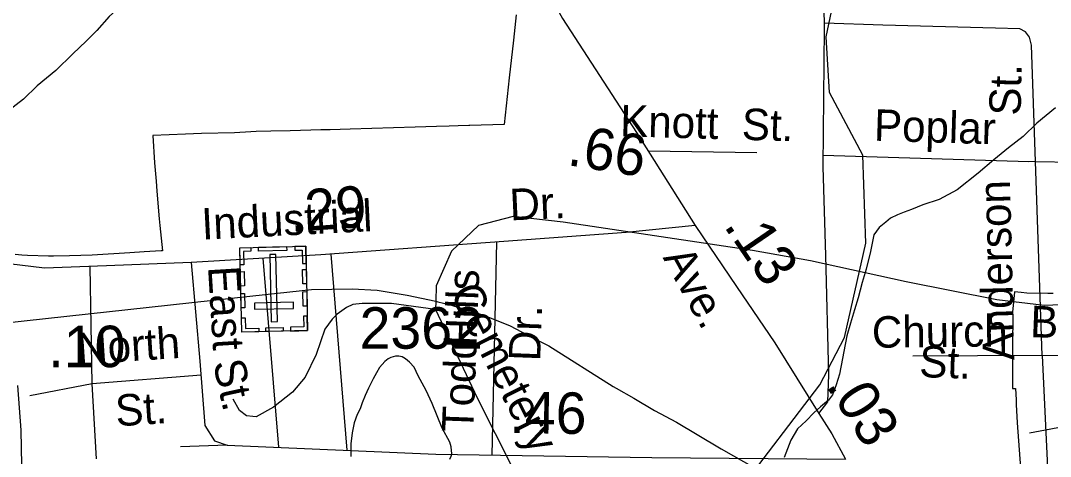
# Model space of a CAD drawing. Extents: x 2169602 to 2449496, y 721995 to 810662.
# Drawn here: x 2423349 to 2426456, y 806366 to 807681 of the extents above; entities that cross this region are included whole.
import ezdxf

# ---------------------------------------------------------------- set-up
doc = ezdxf.new("R2010")
doc.units = 0
doc.layers.add('Default', color=7, linetype='Continuous')

msp = doc.modelspace()

# ---------------------------------------------------------------- linework, layer by layer
at = {"layer": 'Default'}
for p, q in [((2426391.7, 807255), (2425770.9, 807273.8)), ((2426411.4, 807255.6), (2426391.7, 807255)), ((2426411.4, 807255.6), (2426761.6, 807250.9)), ((2426431.3, 806670.3), (2426411.4, 807255.6)), ((2424771.7, 806370.3), (2424785.9, 807012.4)), ((2424285.2, 806976.3), (2424333.4, 806384.7)), ((2424080.2, 806963.8), (2424127.4, 806393.6)), ((2423565, 806584.5), (2423558.6, 806938.9)), ((2426771.4, 806665.6), (2426431.3, 806670.3)), ((2426431.3, 806670.3), (2426447.5, 806332.8)), ((2423893.6, 806611.4), (2423565, 806584.5)), ((2423565, 806584.5), (2423377, 806548.5)), ((2423578.1, 806358.7), (2423565, 806584.5)), ((2426580.8, 806471.7), (2426392.8, 806435.7))]:
    msp.add_line(p, q, dxfattribs=at)
for points in [[(2424773.6, 805883.8), (2424772.8, 806025.3), (2424896.6, 806186.7), (2425063.8, 806196.4), (2425171.6, 806236.9), (2425512.6, 806256.1), (2425760.7, 806582.4), (2425834.8, 806725.2), (2425899.8, 807009.2), (2425890.7, 807275.1), (2425789.6, 807464.2), (2425779.8, 807631.7), (2425852.8, 807981.2), (2425875.8, 808348.1), (2425850.7, 808473.3), (2425715.6, 808672.9), (2425764.6, 808855.5), (2425872.7, 808958.4), (2426055.8, 809023.5), (2426253.7, 809275.3), (2426278.7, 809333.8)], [(2424377, 808794.7), (2424464.9, 808625), (2424621.3, 808342.3), (2424743.7, 808131.8), (2424817.5, 807989.4), (2424983.9, 807686.8), (2425207.3, 807343.3), (2425384.6, 807062.7)], [(2425757.7, 806495.2), (2425785.2, 806530.2), (2425788.3, 806611.9), (2425778.4, 806972.1), (2425770.5, 807239.1), (2425775.2, 807658), (2425768.4, 808047.5), (2425770, 808348.1), (2425730.7, 808733.4)], [(2424043.9, 808121.5), (2424038.4, 808091.1), (2424026.3, 808059.3), (2424014.2, 808033.1), (2423986.7, 808003.2), (2423962.7, 807986.9), (2423938.7, 807963), (2423897.1, 807916.5), (2423863.5, 807878.6), (2423829.8, 807852.1), (2423799.7, 807834), (2423769.3, 807825.9), (2423710.3, 807779.7), (2423656.4, 807729.4), (2423616.8, 807693.2), (2423578.8, 807651.1), (2423547.1, 807618.6), (2423507.1, 807580.4), (2423455.8, 807530.2), (2423399.6, 807483.9), (2423358.2, 807443.9), (2423314.1, 807409.6)], [(2424844.2, 807697.6), (2424836.7, 807621.1), (2424823.7, 807507.9), (2424808.7, 807367.6), (2424704.7, 807364), (2424701.2, 807363.9), (2424669.9, 807363.1), (2424642.2, 807362.3), (2424604.4, 807361.3), (2424539.4, 807359.1), (2424474.4, 807357.3), (2424408.9, 807355.3), (2424343.9, 807353.1), (2424282.9, 807351.4), (2424254.7, 807350.7), (2424224.7, 807349.9), (2424162.2, 807347.9), (2424104.4, 807346.8), (2424060.4, 807345.8), (2424043.4, 807344.9), (2423994.9, 807342.3), (2423894.9, 807339.6), (2423847.2, 807337.8), (2423747.7, 807334), (2423752.9, 807251.6), (2423757.9, 807196.7), (2423760.7, 807166.6), (2423767.4, 807082.8), (2423769.2, 807062.9), (2423777.4, 806986.4)], [(2424844.2, 807697.6), (2424836.7, 807621.1), (2424823.7, 807507.9), (2424808.7, 807367.6), (2424704.7, 807364), (2424701.2, 807363.9), (2424669.9, 807363.1), (2424642.2, 807362.3), (2424604.4, 807361.3), (2424539.4, 807359.1), (2424474.4, 807357.3), (2424408.9, 807355.3), (2424343.9, 807353.1), (2424282.9, 807351.4), (2424254.7, 807350.7), (2424224.7, 807349.9), (2424162.2, 807347.9), (2424104.4, 807346.8), (2424060.4, 807345.8), (2424043.4, 807344.9), (2423994.9, 807342.3), (2423894.9, 807339.6), (2423847.2, 807337.8), (2423747.7, 807334), (2423752.9, 807251.6), (2423757.9, 807196.7), (2423760.7, 807166.6), (2423767.4, 807082.8), (2423769.2, 807062.9), (2423777.4, 806986.4)], [(2426411.4, 807255.6), (2426398.9, 807606.8), (2426393.4, 807630.9), (2426381.7, 807647.1), (2426363.9, 807655.5), (2426290.9, 807658.1), (2425951.1, 807667.2), (2425774.9, 807673)], [(2426471.6, 807417.3), (2426415.5, 807371), (2426374, 807331.1), (2426330, 807296.8), (2426286.1, 807260.4), (2426238.5, 807220.1), (2426174.9, 807169.7), (2426121, 807141.3), (2426071.2, 807125.3), (2426037.3, 807111), (2426015.2, 807103), (2425995.5, 807095), (2425973.4, 807084.5), (2425959.4, 807072.4)], [(2425570.1, 807281.9), (2425243.3, 807286.4)], [(2423864.3, 806951.1), (2423607.9, 806940.6), (2423421.6, 806934.3), (2423279.3, 806951.1), (2423005.2, 807005.5), (2422716.4, 807068.4), (2422541.6, 807099.8), (2421970.3, 807185.6), (2421819.6, 807202.4), (2421715, 807175.2), (2421633.4, 807097.7), (2421587.3, 806993), (2421586, 806946.7)], [(2426880.1, 806838.2), (2426623.7, 806827.8), (2426437.5, 806821.5), (2426295.2, 806838.2), (2426021, 806892.7), (2425732.2, 806955.5), (2425557.5, 806986.9), (2424986.1, 807072.8), (2424835.5, 807089.6), (2424730.8, 807062.3), (2424649.2, 806984.8), (2424603.2, 806880.1), (2424601.8, 806833.9)], [(2425959.4, 807072.4), (2425939.7, 807056.3), (2425923.7, 807034.4), (2425913.7, 806984.4), (2425900.2, 806930.5), (2425888.3, 806890.5), (2425876.8, 806844.4), (2425864.9, 806808.1), (2425853, 806768), (2425841.7, 806730.1), (2425820.2, 806614), (2425810.1, 806581.9), (2425798.5, 806552), (2425786.4, 806536), (2425762.6, 806515.6), (2425742.7, 806497.6), (2425719.1, 806473.5), (2425693.5, 806449.4), (2425673.2, 806415.1), (2425663.3, 806389.1), (2425653.5, 806363)], [(2425384.6, 807062.7), (2425176.4, 807041.1), (2424807.1, 807013.9), (2424254.6, 806974.1), (2423864.3, 806951.1)], [(2425384.6, 807062.7), (2425509.2, 806878.4), (2425625.3, 806708.8), (2425757.7, 806495.2)], [(2423777.4, 806986.4), (2423773.7, 806986.3), (2423722.2, 806983.2), (2423678.7, 806980.4), (2423564.7, 806973.3), (2423496.7, 806971.4), (2423448.4, 806970.1), (2423432.9, 806969.8), (2423369.7, 806971.6), (2423352.4, 806973.2), (2423332.7, 806975)], [(2423777.4, 806986.4), (2423773.7, 806986.3), (2423722.2, 806983.2), (2423678.7, 806980.4), (2423564.7, 806973.3), (2423496.7, 806971.4), (2423448.4, 806970.1), (2423432.9, 806969.8), (2423369.7, 806971.6), (2423352.4, 806973.2), (2423332.7, 806975)], [(2423864.3, 806951.1), (2423890.4, 806653.7), (2423905.1, 806458.9), (2423934.4, 806412.9), (2423972, 806400.3), (2424602, 806373.1), (2425253.9, 806362.6), (2425837.7, 806358)], [(2422236.9, 806652.8), (2424050.3, 806850.5), (2424227.3, 806869.8), (2424349.3, 806871.1), (2424424.6, 806867.2), (2424515.5, 806852.9), (2424601.7, 806833.9), (2424607.8, 806832.5)], [(2426464.2, 806857.3), (2426448.7, 806857), (2426385.5, 806858.8), (2426368.2, 806860.4), (2426348.5, 806862.2), (2426342.2, 806801.4), (2426342.7, 806790.9), (2426341.7, 806702.1), (2426341.7, 806651.9), (2426341.5, 806575.1), (2426341.5, 806571.2), (2426351.2, 806571.4), (2426352.7, 806537.2), (2426353.2, 806522.4), (2426355.7, 806466.9), (2426366, 806331.9)], [(2426464.2, 806857.3), (2426448.7, 806857), (2426385.5, 806858.8), (2426368.2, 806860.4), (2426348.5, 806862.2), (2426342.2, 806801.4), (2426342.7, 806790.9), (2426341.7, 806702.1), (2426341.7, 806651.9), (2426341.5, 806575.1), (2426341.5, 806571.2), (2426351.2, 806571.4), (2426352.7, 806537.2), (2426353.2, 806522.4), (2426355.7, 806466.9), (2426366, 806331.9)], [(2424601.1, 806808.9), (2424468.5, 806827.7), (2424379.5, 806827.7), (2424351.9, 806824.7), (2424332, 806815.4), (2424304.3, 806795.5), (2424289, 806780.1), (2424267.5, 806750), (2424240.6, 806673.4), (2424207.7, 806605.4), (2424169.5, 806559.9), (2424112.2, 806514.5), (2424059.6, 806485.8), (2424050.3, 806486.6)], [(2424601.8, 806833.9), (2424601.1, 806808.9), (2424726.6, 806543), (2424888.8, 806222.5), (2424964.2, 806140.9), (2425064.6, 806052.9), (2425190.2, 806006.8), (2425692.4, 805862.3)], [(2424607.8, 806832.5), (2424641.9, 806824.3), (2424744.2, 806793.4), (2424826.2, 806760.3), (2424893, 806725), (2424943.3, 806699.4), (2425136.6, 806577.4), (2425146.6, 806571.6), (2425199, 806542.1), (2425261.4, 806504.9), (2425327.7, 806469.5), (2425390.1, 806432.2), (2425462.6, 806388.9), (2425567.4, 806330), (2425917.2, 806122.2), (2426379.1, 805847.7), (2427520, 805169.8)], [(2424644, 806357.3), (2424647.9, 806367.3), (2424650.2, 806373.5), (2424647.9, 806395.3), (2424643.8, 806409.3), (2424621.5, 806451.2), (2424590.9, 806525.2), (2424572.9, 806564.8), (2424548.7, 806608.7), (2424536.4, 806634.8), (2424522.4, 806650.8), (2424510.1, 806660.7), (2424500.1, 806666.7), (2424490.2, 806668.6), (2424480, 806668.5), (2424466.2, 806664.5), (2424458.6, 806660.4), (2424448.4, 806652.2), (2424432.2, 806634.3), (2424422.8, 806617.9), (2424412.9, 806600), (2424399, 806572.1), (2424388.9, 806550), (2424379.3, 806528), (2424373.3, 806509.8), (2424365.1, 806492), (2424355.7, 806467.8), (2424349.8, 806437.5), (2424345.9, 806403.6), (2424345.9, 806365.9)], [(2426431.3, 806670.3), (2426041.1, 806668.5)], [(2423339.9, 806579.7), (2423350.2, 806444.8), (2423353.4, 806234.3), (2423351.2, 806234.1), (2423348.2, 806233.9), (2423352.9, 806153.9), (2423357.7, 806055.9), (2423360.4, 805938.6), (2423367.9, 805641.8), (2423376.9, 805352.5), (2422717.4, 805258.4)], [(2423339.9, 806579.7), (2423350.2, 806444.8), (2423353.4, 806234.3), (2423351.2, 806234.1), (2423348.2, 806233.9), (2423352.9, 806153.9), (2423357.7, 806055.9), (2423360.4, 805938.6), (2423367.9, 805641.8), (2423376.9, 805352.5), (2422717.4, 805258.4)], [(2424050.3, 806486.6), (2424030.9, 806488.2), (2424009.4, 806505), (2423990.3, 806538.4)], [(2425757.7, 806495.2), (2425796.4, 806434.4), (2425837.7, 806358)], [(2423972, 806400.3), (2423831.8, 806394.7)]]:
    msp.add_lwpolyline(points, dxfattribs=at)
for points in [[(2424215.3, 806745.5), (2424016.3, 806740.9), (2424010.3, 806995.4), (2424209.3, 807000.1)], [(2424043.4, 806996.2), (2424043.7, 806984.7), (2424021.7, 806984.2), (2424022.7, 806943.8), (2424011.5, 806943.5), (2424010.3, 806995.4)], [(2424152.2, 806987.3), (2424067.3, 806985.3), (2424067.1, 806996.7), (2424151.9, 806998.7)], [(2424105.6, 806772.3), (2424124.3, 806772.7), (2424119.6, 806975.4), (2424100.9, 806975)], [(2424176.3, 806999.3), (2424176.5, 806987.8), (2424198.5, 806988.3), (2424199.5, 806947.9), (2424210.6, 806948.2), (2424209.4, 807000.1)], [(2424023.4, 806923.4), (2424024.4, 806880.1), (2424013, 806879.9), (2424012, 806923.2)], [(2424211, 806930.2), (2424212, 806886.9), (2424200.7, 806886.6), (2424199.6, 806929.9)], [(2424024.9, 806857.5), (2424025.9, 806814.2), (2424014.5, 806814), (2424013.5, 806857.3)], [(2424212.6, 806863), (2424213.6, 806819.7), (2424202.2, 806819.4), (2424201.2, 806862.7)], [(2424172.9, 806812.6), (2424172.5, 806831.3), (2424054.8, 806828.5), (2424055.2, 806809.9)], [(2424214.3, 806788.8), (2424203, 806788.6), (2424203.7, 806756.4), (2424163.2, 806755.5), (2424163.4, 806744.3), (2424215.3, 806745.5)], [(2424015.2, 806784.2), (2424026.5, 806784.5), (2424027.3, 806752.3), (2424067.8, 806753.3), (2424068.1, 806742.1), (2424016.2, 806740.9)], [(2424141.3, 806743.8), (2424089.5, 806742.6), (2424089.2, 806754), (2424141, 806755.2)]]:
    msp.add_lwpolyline(points, close=True, dxfattribs=at)

# ---------------------------------------------------------------- texts
for s, height, rotation, p in [(' St.', 95, 88.823, (2426365.7, 807358.1)), ('Knott  St.', 95, 358.3224, (2425157.2, 807331.9)), ('Poplar', 95, 358.2647, (2425923.1, 807318.4)), ('.66', 125, 350.9727, (2424995.8, 807245.2)), ('Anderson', 95, 91.4062, (2426347.8, 806656.6)), ('.29', 125, 4.172, (2424164.6, 807042.3)), ('Dr.', 95, 2.5671, (2424826.5, 807077.8)), ('Industrial', 95, 2.9122, (2423897.3, 807019.7)), ('.13', 125, 304.3994, (2425468.8, 807061.7)), ('Ave.', 95, 298.7677, (2425285.9, 806965.7)), ('East', 95, 273.5022, (2423914.5, 806938)), ('Hills', 95, 87.83, (2424724.4, 806689.3)), ('Cemetery', 95, 296.8307, (2424642.9, 806859.4)), ('Baron', 95, 357.8245, (2426394, 806726)), ('Dr.', 95, 87.83, (2424916.6, 806652)), ('Church', 95, 0.618, (2425918.2, 806693.6)), ('.10', 125, 0.0801, (2423433.1, 806635)), ('North', 95, 3.7602, (2423523, 806642.9)), ('Todd', 95, 87.83, (2424714.9, 806438.1)), (' St.', 95, 357.9924, (2426024.5, 806606.7)), (' St.', 95, 282.2598, (2423921.9, 806683.3)), ('.03', 125, 302.5168, (2425777.2, 806580.5)), (' St.', 95, 3.7602, (2423602.8, 806454.3)), ('.46', 125, 359.1959, (2424823.5, 806436.7))]:
    msp.add_text(s, height=height, rotation=rotation, dxfattribs=at).set_placement(p)
msp.add_text('2362', height=125, dxfattribs=at).set_placement((2424372.1, 806690.9))

doc.saveas('drawing.dxf')
